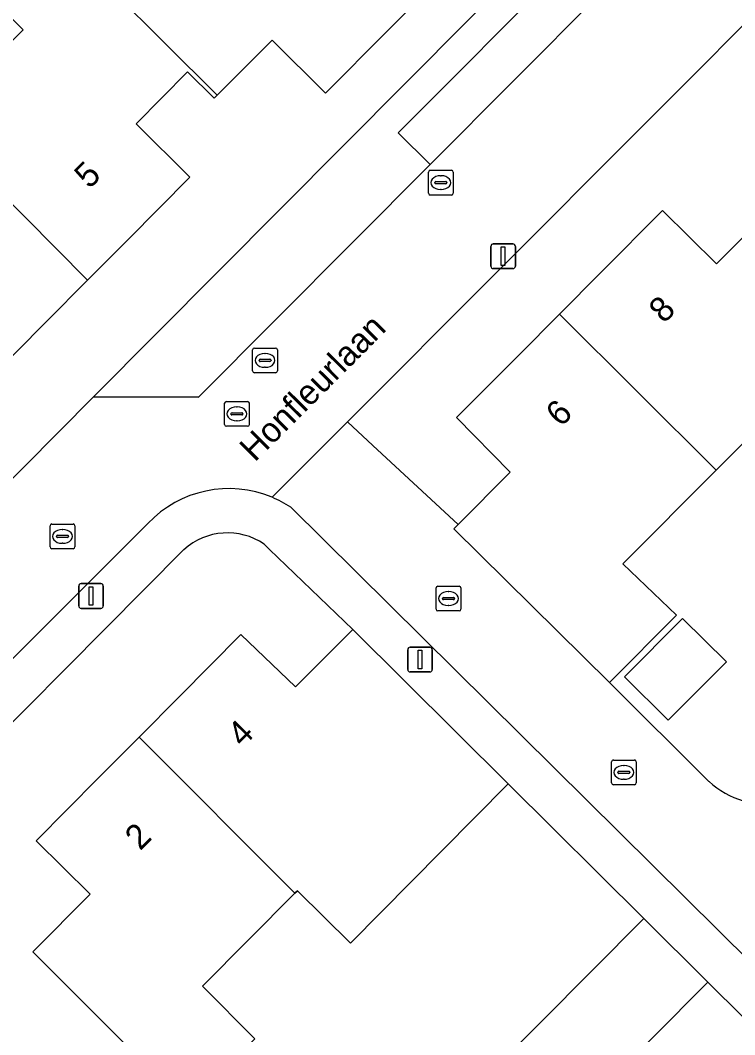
# Model space of a CAD drawing. Extents: x 157767 to 159172, y 387839 to 389425.
# Drawn here: x 158607.49 to 158636.32, y 388691.24 to 388732.21 of the extents above; entities that cross this region are included whole.
import ezdxf

# ---------------------------------------------------------------- set-up
doc = ezdxf.new("R2010")
doc.units = 0
for name, color, linetype in [('IMGEO_Erf', 7, 'Continuous'), ('IMGEO_Kolk', 7, 'Continuous'), ('IMGEO_Lichtmast', 7, 'Continuous'), ('IMGEO_Muur', 7, 'Continuous'), ('IMGEO_Openbare_ruimte_label', 7, 'Continuous'), ('IMGEO_Pand', 7, 'Continuous'), ('IMGEO_Pand_nummerreeks', 7, 'Continuous'), ('IMGEO_Parkeervlak_open', 7, 'Continuous'), ('IMGEO_Rijbaan_lokaal_open', 7, 'Continuous'), ('IMGEO_Rioolput', 7, 'Continuous'), ('IMGEO_Voetpad_open', 7, 'Continuous')]:
    doc.layers.add(name, color=color, linetype=linetype)

msp = doc.modelspace()

# ---------------------------------------------------------------- linework, layer by layer
at = {"layer": 'IMGEO_Erf'}
for points in [[(158611.916, 388750), (158594.042, 388731.93), (158593.532, 388725.393), (158595.268, 388723.581), (158597.941, 388726.368), (158600.106, 388724.292), (158603.89, 388728.085), (158607.614, 388731.817), (158605.498, 388733.943)], [(158623.947, 388733.424), (158622.271, 388731.736), (158619.812, 388729.261), (158617.652, 388731.406), (158615.438, 388729.177), (158615.319, 388729.057), (158614.247, 388730.121), (158612.167, 388728.028), (158614.337, 388725.871), (158611.84, 388723.357), (158610.206, 388721.713), (158608.544, 388720.04), (158606.056, 388717.535), (158603.865, 388719.683), (158601.566, 388717.348), (158601.969, 388716.951), (158604.863, 388714.093), (158606.21, 388712.735), (158610.451, 388717.001), (158643.233, 388750)], [(158650.628, 388746.02), (158620.699, 388715.989), (158621.725, 388715.037), (158625.159, 388711.851), (158627.264, 388713.962), (158625.103, 388716.167), (158627.611, 388718.69), (158629.256, 388720.345), (158630.917, 388722.017), (158633.414, 388724.529), (158635.585, 388722.372), (158637.771, 388724.571), (158639.97, 388726.784), (158637.8, 388728.942), (158640.284, 388731.425), (158641.962, 388733.102)], [(158650.609, 388737.443), (158656.881, 388731.234), (158654.206, 388728.514), (158652.043, 388730.596), (158648.267, 388726.778), (158644.521, 388722.991), (158646.642, 388720.917), (158646.401, 388720.675), (158647.963, 388719.147), (158645.952, 388717.091), (158644.373, 388718.635), (158644.082, 388718.343), (158641.513, 388715.759), (158639.357, 388717.841), (158635.578, 388714.039), (158631.815, 388710.253), (158633.977, 388708.19), (158631.266, 388705.464), (158635.287, 388701.466)], [(158611.54, 388691.054), (158608.005, 388694.59), (158610.311, 388696.924), (158608.13, 388699.076), (158610.64, 388701.604), (158612.285, 388703.261), (158613.912, 388704.9), (158616.398, 388707.404), (158618.603, 388705.285), (158620.916, 388707.61), (158617.55, 388710.832), (158617.336, 388711.055)], [(158614.097, 388710.83), (158602.961, 388699.609), (158597.592, 388694.201), (158589.669, 388686.22), (158619.337, 388641.484)], [(158626.388, 388689.62), (158632.66, 388695.935), (158627.178, 388701.379), (158624.499, 388698.663), (158620.823, 388694.936), (158618.674, 388697.056), (158618.579, 388696.961), (158614.845, 388693.202), (158616.964, 388691.079)], [(158638.081, 388690.551), (158635.243, 388693.37), (158630.734, 388688.83)]]:
    msp.add_lwpolyline(points, dxfattribs=at)
msp.add_lwpolyline([(158633.646, 388703.942), (158631.877, 388705.701), (158634.218, 388708.055), (158635.987, 388706.296)], close=True, dxfattribs=at)
for centre, radius, start, end in [((158615.86, 388708.878), 2.63, 55.8576, 132.0898), ((158637.808, 388704.294), 3.788, 228.2855, 252.3954)]:
    msp.add_arc(centre, radius, start, end, dxfattribs=at)
at = {"layer": 'IMGEO_Kolk'}
for p, q in [((158623.965, 388725.226), (158623.965, 388726.078)), ((158624.04, 388726.152), (158624.892, 388726.152)), ((158624.966, 388726.078), (158624.966, 388725.226)), ((158624.267, 388725.695), (158624.665, 388725.695)), ((158624.453, 388725.932), (158624.478, 388725.932)), ((158624.224, 388725.646), (158624.224, 388725.658)), ((158624.662, 388725.609), (158624.264, 388725.609)), ((158624.476, 388725.372), (158624.451, 388725.372)), ((158624.708, 388725.658), (158624.708, 388725.646)), ((158624.892, 388725.152), (158624.04, 388725.152)), ((158616.869, 388718.047), (158616.869, 388718.899)), ((158616.944, 388718.973), (158617.796, 388718.973)), ((158617.357, 388718.753), (158617.382, 388718.753)), ((158617.87, 388718.899), (158617.87, 388718.047)), ((158617.128, 388718.467), (158617.128, 388718.479)), ((158617.566, 388718.43), (158617.168, 388718.43)), ((158617.171, 388718.516), (158617.569, 388718.516)), ((158617.612, 388718.479), (158617.612, 388718.467)), ((158617.796, 388717.973), (158616.944, 388717.973)), ((158617.38, 388718.193), (158617.355, 388718.193)), ((158608.695, 388710.94), (158608.695, 388711.792)), ((158608.77, 388711.866), (158609.622, 388711.866)), ((158609.696, 388711.792), (158609.696, 388710.94)), ((158608.954, 388711.36), (158608.954, 388711.372)), ((158608.997, 388711.409), (158609.395, 388711.409)), ((158609.183, 388711.646), (158609.208, 388711.646)), ((158609.438, 388711.372), (158609.438, 388711.36)), ((158609.392, 388711.323), (158608.994, 388711.323)), ((158609.206, 388711.086), (158609.181, 388711.086)), ((158609.622, 388710.866), (158608.77, 388710.866)), ((158624.273, 388708.431), (158624.273, 388709.283)), ((158624.348, 388709.357), (158625.2, 388709.357)), ((158625.274, 388709.283), (158625.274, 388708.431)), ((158624.575, 388708.9), (158624.973, 388708.9)), ((158624.761, 388709.137), (158624.786, 388709.137)), ((158624.532, 388708.851), (158624.532, 388708.863)), ((158624.97, 388708.814), (158624.572, 388708.814)), ((158624.784, 388708.577), (158624.759, 388708.577)), ((158625.016, 388708.863), (158625.016, 388708.851)), ((158625.2, 388708.357), (158624.348, 388708.357)), ((158631.427, 388702.336), (158632.279, 388702.336)), ((158631.352, 388701.41), (158631.352, 388702.262)), ((158631.84, 388702.116), (158631.865, 388702.116)), ((158632.353, 388702.262), (158632.353, 388701.41)), ((158631.611, 388701.83), (158631.611, 388701.842)), ((158632.049, 388701.793), (158631.651, 388701.793)), ((158631.654, 388701.879), (158632.052, 388701.879)), ((158631.863, 388701.556), (158631.838, 388701.556)), ((158632.095, 388701.842), (158632.095, 388701.83)), ((158632.279, 388701.336), (158631.427, 388701.336))]:
    msp.add_line(p, q, dxfattribs=at)
for points in [[(158623.965, 388725.226), (158623.965, 388726.078)], [(158624.04, 388726.152), (158624.892, 388726.152)], [(158624.966, 388726.078), (158624.966, 388725.226)], [(158624.892, 388725.152), (158624.04, 388725.152)], [(158616.869, 388718.047), (158616.869, 388718.899)], [(158616.944, 388718.973), (158617.796, 388718.973)], [(158617.87, 388718.899), (158617.87, 388718.047)], [(158617.796, 388717.973), (158616.944, 388717.973)], [(158608.695, 388710.94), (158608.695, 388711.792)], [(158608.77, 388711.866), (158609.622, 388711.866)], [(158609.696, 388711.792), (158609.696, 388710.94)], [(158609.622, 388710.866), (158608.77, 388710.866)], [(158624.273, 388708.431), (158624.273, 388709.283)], [(158624.348, 388709.357), (158625.2, 388709.357)], [(158625.274, 388709.283), (158625.274, 388708.431)], [(158625.2, 388708.357), (158624.348, 388708.357)], [(158631.427, 388702.336), (158632.279, 388702.336)], [(158631.352, 388701.41), (158631.352, 388702.262)], [(158632.353, 388702.262), (158632.353, 388701.41)], [(158632.279, 388701.336), (158631.427, 388701.336)]]:
    msp.add_lwpolyline(points, dxfattribs=at)
for centre, radius, start, end in [((158624.042, 388726.076), 0.0765, 91.552, 178.448), ((158624.042, 388726.076), 0.0765, 91.552, 178.448), ((158624.89, 388726.076), 0.0765, 1.552, 88.448), ((158624.89, 388726.076), 0.0765, 1.552, 88.448), ((158624.264, 388725.655), 0.0403, 85.8775, 175.7526), ((158624.669, 388725.657), 0.0386, 1.7309, 96.639), ((158624.261, 388725.645), 0.0366, 178.938, 274.7102), ((158624.665, 388725.652), 0.043, 264.8664, 352.4533), ((158624.042, 388725.228), 0.0765, 181.552, 268.448), ((158624.042, 388725.228), 0.0765, 181.552, 268.448), ((158624.89, 388725.228), 0.0765, 271.552, 358.448), ((158624.89, 388725.228), 0.0765, 271.552, 358.448), ((158616.946, 388718.897), 0.0765, 91.552, 178.448), ((158616.946, 388718.897), 0.0765, 91.552, 178.448), ((158617.794, 388718.897), 0.0765, 1.552, 88.448), ((158617.794, 388718.897), 0.0765, 1.552, 88.448), ((158617.168, 388718.476), 0.0403, 85.8775, 175.7526), ((158617.165, 388718.466), 0.0366, 178.938, 274.7102), ((158617.569, 388718.473), 0.043, 264.8664, 352.4533), ((158617.573, 388718.478), 0.0386, 1.7309, 96.639), ((158616.946, 388718.049), 0.0765, 181.552, 268.448), ((158616.946, 388718.049), 0.0765, 181.552, 268.448), ((158617.794, 388718.049), 0.0765, 271.552, 358.448), ((158617.794, 388718.049), 0.0765, 271.552, 358.448), ((158608.772, 388711.79), 0.0765, 91.552, 178.448), ((158608.772, 388711.79), 0.0765, 91.552, 178.448), ((158609.62, 388711.79), 0.0765, 1.552, 88.448), ((158609.62, 388711.79), 0.0765, 1.552, 88.448), ((158608.994, 388711.369), 0.0403, 85.8775, 175.7526), ((158608.991, 388711.359), 0.0366, 178.938, 274.7102), ((158609.395, 388711.366), 0.043, 264.8664, 352.4533), ((158609.399, 388711.371), 0.0386, 1.7309, 96.639), ((158608.772, 388710.942), 0.0765, 181.552, 268.448), ((158608.772, 388710.942), 0.0765, 181.552, 268.448), ((158609.62, 388710.942), 0.0765, 271.552, 358.448), ((158609.62, 388710.942), 0.0765, 271.552, 358.448), ((158624.35, 388709.281), 0.0765, 91.552, 178.448), ((158624.35, 388709.281), 0.0765, 91.552, 178.448), ((158625.198, 388709.281), 0.0765, 1.552, 88.448), ((158625.198, 388709.281), 0.0765, 1.552, 88.448), ((158624.572, 388708.86), 0.0403, 85.8775, 175.7526), ((158624.977, 388708.862), 0.0386, 1.7309, 96.639), ((158624.569, 388708.85), 0.0366, 178.938, 274.7102), ((158624.973, 388708.857), 0.043, 264.8664, 352.4533), ((158624.35, 388708.433), 0.0765, 181.552, 268.448), ((158624.35, 388708.433), 0.0765, 181.552, 268.448), ((158625.198, 388708.433), 0.0765, 271.552, 358.448), ((158625.198, 388708.433), 0.0765, 271.552, 358.448), ((158631.429, 388702.26), 0.0765, 91.552, 178.448), ((158631.429, 388702.26), 0.0765, 91.552, 178.448), ((158632.277, 388702.26), 0.0765, 1.552, 88.448), ((158632.277, 388702.26), 0.0765, 1.552, 88.448), ((158631.651, 388701.839), 0.0403, 85.8775, 175.7526), ((158631.648, 388701.829), 0.0366, 178.938, 274.7102), ((158632.052, 388701.836), 0.043, 264.8664, 352.4533), ((158632.056, 388701.841), 0.0386, 1.7309, 96.639), ((158631.429, 388701.412), 0.0765, 181.552, 268.448), ((158631.429, 388701.412), 0.0765, 181.552, 268.448), ((158632.277, 388701.412), 0.0765, 271.552, 358.448), ((158632.277, 388701.412), 0.0765, 271.552, 358.448)]:
    msp.add_arc(centre, radius, start, end, dxfattribs=at)
for centre, major_axis, ratio, start_param, end_param in [((158624.452, 388725.652), (-0.387, 0.002), 0.722429, 4.712389, 7.853982), ((158624.477, 388725.652), (-0.39, 0.002), 0.717154, 1.570796, 4.712389), ((158617.356, 388718.473), (-0.387, 0.002), 0.722429, 4.712389, 7.853982), ((158617.381, 388718.473), (-0.39, 0.002), 0.717154, 1.570796, 4.712389), ((158609.182, 388711.366), (-0.387, 0.002), 0.722429, 4.712389, 7.853982), ((158609.207, 388711.366), (-0.39, 0.002), 0.717154, 1.570796, 4.712389), ((158624.76, 388708.857), (-0.387, 0.002), 0.722429, 4.712389, 7.853982), ((158624.785, 388708.857), (-0.39, 0.002), 0.717154, 1.570796, 4.712389), ((158631.839, 388701.836), (-0.387, 0.002), 0.722429, 4.712389, 7.853982), ((158631.864, 388701.836), (-0.39, 0.002), 0.717154, 1.570796, 4.712389)]:
    msp.add_ellipse(centre, major_axis=major_axis, ratio=ratio, start_param=start_param, end_param=end_param, dxfattribs=at)
at = {"layer": 'IMGEO_Lichtmast'}
for p, q in [((158626.483, 388722.279), (158626.483, 388723.079)), ((158626.483, 388723.079), (158626.483, 388722.279)), ((158626.583, 388723.179), (158627.373, 388723.179)), ((158627.373, 388723.179), (158626.583, 388723.179)), ((158627.473, 388723.079), (158627.473, 388722.279)), ((158627.473, 388722.279), (158627.473, 388723.079)), ((158627.373, 388722.179), (158626.583, 388722.179)), ((158626.583, 388722.179), (158627.373, 388722.179)), ((158609.85, 388708.56), (158609.85, 388709.36)), ((158609.85, 388709.36), (158609.85, 388708.56)), ((158609.95, 388709.46), (158610.74, 388709.46)), ((158610.74, 388709.46), (158609.95, 388709.46)), ((158610.84, 388709.36), (158610.84, 388708.56)), ((158610.84, 388708.56), (158610.84, 388709.36)), ((158610.74, 388708.46), (158609.95, 388708.46)), ((158609.95, 388708.46), (158610.74, 388708.46)), ((158623.231, 388706.891), (158624.021, 388706.891)), ((158624.021, 388706.891), (158623.231, 388706.891)), ((158623.131, 388705.991), (158623.131, 388706.791)), ((158623.131, 388706.791), (158623.131, 388705.991)), ((158624.121, 388706.791), (158624.121, 388705.991)), ((158624.121, 388705.991), (158624.121, 388706.791)), ((158624.021, 388705.891), (158623.231, 388705.891)), ((158623.231, 388705.891), (158624.021, 388705.891))]:
    msp.add_line(p, q, dxfattribs=at)
for points in [[(158626.903, 388723.054), (158627.053, 388723.054), (158627.053, 388722.304), (158626.903, 388722.304), (158626.903, 388723.054)], [(158610.27, 388709.335), (158610.42, 388709.335), (158610.42, 388708.585), (158610.27, 388708.585), (158610.27, 388709.335)], [(158623.551, 388706.766), (158623.701, 388706.766), (158623.701, 388706.016), (158623.551, 388706.016), (158623.551, 388706.766)]]:
    msp.add_lwpolyline(points, dxfattribs=at)
for centre, start, end in [((158626.583, 388723.079), 90, 180), ((158626.583, 388723.079), 90, 180), ((158627.373, 388723.079), 0, 90), ((158627.373, 388723.079), 360, 90), ((158626.583, 388722.279), 180, 270), ((158626.583, 388722.279), 180, 270), ((158627.373, 388722.279), 270, 0), ((158627.373, 388722.279), 270, 0), ((158609.95, 388709.36), 90, 180), ((158609.95, 388709.36), 90, 180), ((158610.74, 388709.36), 0, 90), ((158610.74, 388709.36), 360, 90), ((158609.95, 388708.56), 180, 270), ((158609.95, 388708.56), 180, 270), ((158610.74, 388708.56), 270, 0), ((158610.74, 388708.56), 270, 0), ((158623.231, 388706.791), 90, 180), ((158623.231, 388706.791), 90, 180), ((158624.021, 388706.791), 0, 90), ((158624.021, 388706.791), 360, 90), ((158623.231, 388705.991), 180, 270), ((158623.231, 388705.991), 180, 270), ((158624.021, 388705.991), 270, 0), ((158624.021, 388705.991), 270, 0)]:
    msp.add_arc(centre, 0.1, start, end, dxfattribs=at)
at = {"layer": 'IMGEO_Muur'}
msp.add_lwpolyline([(158627.178, 388701.379), (158632.66, 388695.935)], dxfattribs=at)
at = {"layer": 'IMGEO_Pand'}
for points in [[(158617.609, 388739.696), (158615.506, 388741.777), (158611.718, 388738.025), (158611.4, 388737.71), (158609.601, 388735.928), (158609.268, 388735.598), (158609.135, 388735.466), (158615.438, 388729.177), (158617.652, 388731.406), (158619.812, 388729.261), (158622.271, 388731.736), (158623.947, 388733.424)], [(158614.247, 388730.121), (158615.319, 388729.057), (158615.438, 388729.177), (158609.135, 388735.466), (158608.084, 388736.515), (158605.498, 388733.943), (158607.614, 388731.817), (158603.89, 388728.085), (158610.206, 388721.713), (158611.84, 388723.357), (158614.337, 388725.871), (158612.167, 388728.028)], [(158610.206, 388721.713), (158603.89, 388728.085), (158600.106, 388724.292), (158597.941, 388726.368), (158595.268, 388723.581), (158601.566, 388717.348), (158603.865, 388719.683), (158606.056, 388717.535), (158608.544, 388720.04)], [(158629.256, 388720.345), (158635.578, 388714.039), (158639.357, 388717.841), (158641.513, 388715.759), (158644.082, 388718.343), (158637.771, 388724.571), (158635.585, 388722.372), (158633.414, 388724.529), (158630.917, 388722.017)], [(158629.256, 388720.345), (158627.611, 388718.69), (158625.103, 388716.167), (158627.264, 388713.962), (158625.159, 388711.851), (158624.986, 388711.677), (158631.266, 388705.464), (158633.977, 388708.19), (158631.815, 388710.253), (158635.578, 388714.039)], [(158631.877, 388705.701), (158633.646, 388703.942), (158635.987, 388706.296), (158634.218, 388708.055)], [(158612.285, 388703.261), (158618.579, 388696.961), (158618.674, 388697.056), (158620.823, 388694.936), (158624.499, 388698.663), (158627.178, 388701.379), (158620.916, 388707.61), (158618.603, 388705.285), (158616.398, 388707.404), (158613.912, 388704.9)], [(158612.285, 388703.261), (158610.64, 388701.604), (158608.13, 388699.076), (158610.311, 388696.924), (158608.005, 388694.59), (158611.54, 388691.054), (158614.258, 388688.374), (158616.964, 388691.079), (158614.845, 388693.202), (158618.579, 388696.961)], [(158628.971, 388687.055), (158630.734, 388688.83), (158635.243, 388693.37), (158632.66, 388695.935), (158626.388, 388689.62)]]:
    msp.add_lwpolyline(points, close=True, dxfattribs=at)
at = {"layer": 'IMGEO_Parkeervlak_open'}
msp.add_lwpolyline([(158630.836, 388733.229), (158629.56, 388734.517), (158622.746, 388727.66), (158624.032, 388726.385)], close=True, dxfattribs=at)
at = {"layer": 'IMGEO_Rijbaan_lokaal_open'}
for points in [[(158620.699, 388715.989), (158650.628, 388746.02), (158648.023, 388749.78), (158647.87, 388750), (158647.738, 388750.191), (158647.547, 388750), (158643.635, 388746.079), (158636.801, 388739.229), (158630.836, 388733.229), (158624.032, 388726.385), (158614.684, 388716.982), (158610.451, 388717.001), (158606.21, 388712.735), (158604.863, 388714.093), (158601.969, 388716.951), (158599.137, 388714.078), (158602.04, 388711.191)], [(158631.266, 388705.464), (158624.986, 388711.677), (158625.159, 388711.851), (158621.725, 388715.037), (158620.699, 388715.989), (158617.653, 388712.945)], [(158617.653, 388712.945), (158620.699, 388715.989)], [(158618.407, 388712.542), (158654.244, 388677.057)], [(158602.028, 388708.553), (158598.663, 388705.166), (158589.843, 388696.287), (158585.728, 388692.145), (158588.577, 388687.835), (158612.643, 388711.887)], [(158635.287, 388701.466), (158631.266, 388705.464)]]:
    msp.add_lwpolyline(points, dxfattribs=at)
for centre, radius, start, end in [((158615.913, 388708.792), 4.503, 67.2707, 136.5781), ((158615.987, 388708.921), 4.355, 56.2435, 67.5091), ((158637.808, 388704.294), 3.788, 228.2855, 252.3954)]:
    msp.add_arc(centre, radius, start, end, dxfattribs=at)
at = {"layer": 'IMGEO_Rioolput'}
for p, q in [((158615.735, 388715.888), (158615.735, 388716.74)), ((158615.81, 388716.814), (158616.662, 388716.814)), ((158616.736, 388716.74), (158616.736, 388715.888)), ((158615.994, 388716.308), (158615.994, 388716.32)), ((158616.432, 388716.271), (158616.034, 388716.271)), ((158616.037, 388716.357), (158616.435, 388716.357)), ((158616.223, 388716.594), (158616.248, 388716.594)), ((158616.478, 388716.32), (158616.478, 388716.308)), ((158616.246, 388716.034), (158616.221, 388716.034)), ((158616.662, 388715.814), (158615.81, 388715.814))]:
    msp.add_line(p, q, dxfattribs=at)
for points in [[(158615.735, 388715.888), (158615.735, 388716.74)], [(158615.81, 388716.814), (158616.662, 388716.814)], [(158616.736, 388716.74), (158616.736, 388715.888)], [(158616.662, 388715.814), (158615.81, 388715.814)]]:
    msp.add_lwpolyline(points, dxfattribs=at)
for centre, radius, start, end in [((158615.812, 388716.738), 0.0765, 91.552, 178.448), ((158615.812, 388716.738), 0.0765, 91.552, 178.448), ((158616.66, 388716.738), 0.0765, 1.552, 88.448), ((158616.66, 388716.738), 0.0765, 1.552, 88.448), ((158616.034, 388716.317), 0.0403, 85.8775, 175.7526), ((158616.031, 388716.307), 0.0366, 178.938, 274.7102), ((158616.435, 388716.314), 0.043, 264.8664, 352.4533), ((158616.439, 388716.319), 0.0386, 1.7309, 96.639), ((158615.812, 388715.89), 0.0765, 181.552, 268.448), ((158615.812, 388715.89), 0.0765, 181.552, 268.448), ((158616.66, 388715.89), 0.0765, 271.552, 358.448), ((158616.66, 388715.89), 0.0765, 271.552, 358.448)]:
    msp.add_arc(centre, radius, start, end, dxfattribs=at)
for centre, major_axis, ratio, start_param, end_param in [((158616.222, 388716.314), (-0.387, 0.002), 0.722429, 4.712389, 7.853982), ((158616.247, 388716.314), (-0.39, 0.002), 0.717154, 1.570796, 4.712389)]:
    msp.add_ellipse(centre, major_axis=major_axis, ratio=ratio, start_param=start_param, end_param=end_param, dxfattribs=at)
at = {"layer": 'IMGEO_Voetpad_open'}
msp.add_lwpolyline([(158645.887, 388752.672), (158643.233, 388750), (158610.451, 388717.001), (158614.684, 388716.982), (158624.032, 388726.385), (158622.746, 388727.66), (158629.56, 388734.517), (158630.836, 388733.229), (158636.801, 388739.229), (158635.535, 388740.496), (158642.34, 388747.363), (158643.635, 388746.079), (158647.547, 388750), (158647.738, 388750.191)], close=True, dxfattribs=at)
for points in [[(158654.244, 388677.057), (158618.407, 388712.542)], [(158612.643, 388711.887), (158588.577, 388687.835), (158589.669, 388686.22), (158597.592, 388694.201), (158602.961, 388699.609), (158614.097, 388710.83)], [(158617.336, 388711.055), (158617.55, 388710.832), (158620.916, 388707.61), (158627.178, 388701.379), (158632.66, 388695.935), (158635.243, 388693.37), (158638.081, 388690.551), (158643.373, 388685.295), (158649.643, 388679.073), (158652.864, 388675.835)]]:
    msp.add_lwpolyline(points, dxfattribs=at)
for centre, radius, start, end in [((158615.913, 388708.792), 4.503, 67.2707, 136.5781), ((158615.987, 388708.921), 4.355, 56.2435, 67.5091), ((158615.86, 388708.878), 2.63, 55.8576, 132.0898)]:
    msp.add_arc(centre, radius, start, end, dxfattribs=at)

# ---------------------------------------------------------------- texts
at = {"layer": 'IMGEO_Openbare_ruimte_label'}
msp.add_text('Honfleurlaan', height=1, rotation=45.081, dxfattribs=at).set_placement((158616.958, 388714.343))
at = {"layer": 'IMGEO_Pand_nummerreeks'}
for s, rotation, p in [('5', 45.1892, (158610.284, 388725.368)), ('8', 45.1753, (158633.471, 388719.934)), ('6', 45.1753, (158629.313, 388715.75)), ('4', 45.2071, (158616.465, 388702.816)), ('2', 45.2071, (158612.329, 388698.65))]:
    msp.add_text(s, height=1, rotation=rotation, dxfattribs=at).set_placement(p)

doc.saveas('drawing.dxf')
